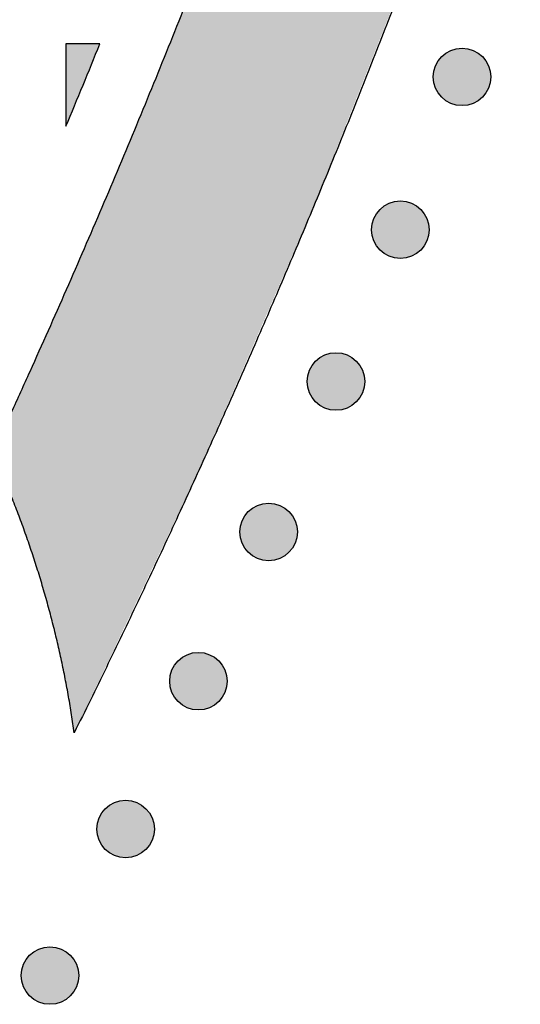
# Model space of a CAD drawing. Header units: millimetres. Extents: x -3873 to -97, y 912 to 4165.
# Tile 227 of 656: x -2850 to -2819, y 1201 to 1262. Entities that reach past the tile are written whole.
import ezdxf

# ---------------------------------------------------------------- set-up
doc = ezdxf.new("R2010")
doc.units = ezdxf.units.MM
doc.layers.add('pattern', color=7, linetype='Continuous', true_color=0x000000)

msp = doc.modelspace()

# ---------------------------------------------------------------- hatches: boundary and pattern name
at = {"layer": 'pattern'}
for points in [[(-2819.154, 1284.526), (-2825.195, 1267.622), (-2831.801, 1250.92), (-2838.96, 1234.448), (-2846.661, 1218.233), (-2846.828, 1219.345), (-2847.014, 1220.454), (-2847.221, 1221.562), (-2847.448, 1222.666), (-2847.694, 1223.767), (-2847.961, 1224.863), (-2848.247, 1225.955), (-2848.553, 1227.042), (-2848.879, 1228.123), (-2849.224, 1229.198), (-2849.588, 1230.267), (-2849.971, 1231.328), (-2850.373, 1232.381), (-2850.793, 1233.426), (-2851.232, 1234.462), (-2851.688, 1235.49), (-2847.14, 1245.555), (-2842.803, 1255.715), (-2838.681, 1265.965), (-2834.776, 1276.296), (-2833.713, 1276.604), (-2832.657, 1276.942), (-2831.609, 1277.309), (-2830.568, 1277.704), (-2829.538, 1278.128), (-2828.518, 1278.58), (-2827.51, 1279.06), (-2826.515, 1279.566), (-2825.535, 1280.1), (-2824.57, 1280.66), (-2823.621, 1281.245), (-2822.689, 1281.855), (-2821.776, 1282.489), (-2820.882, 1283.146), (-2820.007, 1283.826)], [(-2845.085, 1260.691), (-2847.177, 1260.691), (-2847.177, 1255.618)], [(-2824.002, 1257.409), (-2823.974, 1257.382), (-2823.945, 1257.354), (-2823.915, 1257.328), (-2823.884, 1257.301), (-2823.853, 1257.276), (-2823.82, 1257.25), (-2823.787, 1257.226), (-2823.753, 1257.202), (-2823.718, 1257.178), (-2823.682, 1257.156), (-2823.646, 1257.134), (-2823.608, 1257.112), (-2823.57, 1257.092), (-2823.532, 1257.072), (-2823.492, 1257.053), (-2823.452, 1257.035), (-2823.411, 1257.018), (-2823.37, 1257.002), (-2823.328, 1256.987), (-2823.286, 1256.973), (-2823.243, 1256.96), (-2823.199, 1256.948), (-2823.155, 1256.937), (-2823.111, 1256.927), (-2823.066, 1256.918), (-2823.021, 1256.911), (-2822.976, 1256.904), (-2822.931, 1256.899), (-2822.885, 1256.895), (-2822.839, 1256.892), (-2822.793, 1256.89), (-2822.747, 1256.89), (-2822.701, 1256.89), (-2822.656, 1256.892), (-2822.61, 1256.895), (-2822.564, 1256.899), (-2822.519, 1256.904), (-2822.473, 1256.911), (-2822.428, 1256.918), (-2822.384, 1256.927), (-2822.34, 1256.937), (-2822.296, 1256.948), (-2822.252, 1256.96), (-2822.209, 1256.973), (-2822.167, 1256.987), (-2822.125, 1257.002), (-2822.083, 1257.019), (-2822.043, 1257.036), (-2822.003, 1257.053), (-2821.963, 1257.072), (-2821.924, 1257.092), (-2821.886, 1257.112), (-2821.849, 1257.134), (-2821.813, 1257.156), (-2821.777, 1257.179), (-2821.742, 1257.202), (-2821.708, 1257.226), (-2821.675, 1257.251), (-2821.642, 1257.276), (-2821.611, 1257.302), (-2821.58, 1257.328), (-2821.55, 1257.355), (-2821.521, 1257.382), (-2821.493, 1257.409), (-2821.465, 1257.437), (-2821.438, 1257.467), (-2821.411, 1257.496), (-2821.385, 1257.527), (-2821.359, 1257.559), (-2821.334, 1257.591), (-2821.31, 1257.624), (-2821.285, 1257.659), (-2821.262, 1257.694), (-2821.239, 1257.729), (-2821.217, 1257.766), (-2821.196, 1257.803), (-2821.176, 1257.841), (-2821.156, 1257.88), (-2821.137, 1257.919), (-2821.119, 1257.959), (-2821.102, 1258), (-2821.086, 1258.041), (-2821.071, 1258.083), (-2821.057, 1258.126), (-2821.044, 1258.169), (-2821.032, 1258.212), (-2821.021, 1258.256), (-2821.011, 1258.3), (-2821.002, 1258.345), (-2820.994, 1258.39), (-2820.988, 1258.435), (-2820.983, 1258.481), (-2820.979, 1258.526), (-2820.976, 1258.572), (-2820.974, 1258.618), (-2820.973, 1258.664), (-2820.974, 1258.71), (-2820.976, 1258.756), (-2820.979, 1258.802), (-2820.983, 1258.847), (-2820.988, 1258.893), (-2820.995, 1258.938), (-2821.002, 1258.983), (-2821.011, 1259.028), (-2821.021, 1259.072), (-2821.032, 1259.116), (-2821.044, 1259.159), (-2821.057, 1259.202), (-2821.071, 1259.245), (-2821.086, 1259.287), (-2821.102, 1259.328), (-2821.119, 1259.369), (-2821.137, 1259.409), (-2821.156, 1259.448), (-2821.176, 1259.487), (-2821.196, 1259.525), (-2821.217, 1259.562), (-2821.239, 1259.599), (-2821.262, 1259.634), (-2821.286, 1259.669), (-2821.31, 1259.703), (-2821.334, 1259.737), (-2821.36, 1259.769), (-2821.385, 1259.801), (-2821.412, 1259.832), (-2821.438, 1259.861), (-2821.465, 1259.89), (-2821.493, 1259.919), (-2821.521, 1259.946), (-2821.55, 1259.973), (-2821.58, 1260), (-2821.611, 1260.026), (-2821.642, 1260.052), (-2821.675, 1260.077), (-2821.708, 1260.102), (-2821.742, 1260.126), (-2821.777, 1260.149), (-2821.813, 1260.172), (-2821.849, 1260.194), (-2821.887, 1260.215), (-2821.925, 1260.236), (-2821.963, 1260.256), (-2822.003, 1260.274), (-2822.043, 1260.292), (-2822.084, 1260.309), (-2822.125, 1260.325), (-2822.167, 1260.34), (-2822.209, 1260.355), (-2822.252, 1260.368), (-2822.296, 1260.38), (-2822.34, 1260.391), (-2822.384, 1260.401), (-2822.429, 1260.409), (-2822.474, 1260.417), (-2822.519, 1260.423), (-2822.564, 1260.429), (-2822.61, 1260.433), (-2822.656, 1260.436), (-2822.702, 1260.438), (-2822.748, 1260.438), (-2822.794, 1260.438), (-2822.839, 1260.436), (-2822.885, 1260.433), (-2822.931, 1260.429), (-2822.976, 1260.423), (-2823.022, 1260.417), (-2823.067, 1260.409), (-2823.111, 1260.4), (-2823.156, 1260.391), (-2823.199, 1260.38), (-2823.243, 1260.368), (-2823.286, 1260.355), (-2823.328, 1260.34), (-2823.37, 1260.325), (-2823.412, 1260.309), (-2823.452, 1260.292), (-2823.492, 1260.274), (-2823.532, 1260.255), (-2823.571, 1260.236), (-2823.609, 1260.215), (-2823.646, 1260.194), (-2823.682, 1260.172), (-2823.718, 1260.149), (-2823.753, 1260.126), (-2823.787, 1260.102), (-2823.82, 1260.077), (-2823.853, 1260.052), (-2823.884, 1260.026), (-2823.915, 1260), (-2823.945, 1259.973), (-2823.974, 1259.946), (-2824.002, 1259.918), (-2824.03, 1259.89), (-2824.057, 1259.861), (-2824.084, 1259.831), (-2824.11, 1259.801), (-2824.136, 1259.769), (-2824.161, 1259.737), (-2824.186, 1259.703), (-2824.21, 1259.669), (-2824.233, 1259.634), (-2824.256, 1259.598), (-2824.278, 1259.562), (-2824.299, 1259.525), (-2824.32, 1259.487), (-2824.339, 1259.448), (-2824.358, 1259.409), (-2824.376, 1259.368), (-2824.393, 1259.328), (-2824.409, 1259.286), (-2824.424, 1259.244), (-2824.438, 1259.202), (-2824.451, 1259.159), (-2824.463, 1259.115), (-2824.474, 1259.072), (-2824.484, 1259.027), (-2824.493, 1258.983), (-2824.501, 1258.938), (-2824.507, 1258.892), (-2824.512, 1258.847), (-2824.517, 1258.801), (-2824.519, 1258.756), (-2824.521, 1258.71), (-2824.522, 1258.664), (-2824.521, 1258.618), (-2824.519, 1258.572), (-2824.517, 1258.526), (-2824.512, 1258.48), (-2824.507, 1258.435), (-2824.501, 1258.39), (-2824.493, 1258.345), (-2824.484, 1258.3), (-2824.474, 1258.256), (-2824.463, 1258.212), (-2824.451, 1258.168), (-2824.438, 1258.125), (-2824.424, 1258.083), (-2824.409, 1258.041), (-2824.393, 1258), (-2824.376, 1257.959), (-2824.358, 1257.919), (-2824.339, 1257.879), (-2824.319, 1257.841), (-2824.299, 1257.803), (-2824.278, 1257.765), (-2824.256, 1257.729), (-2824.233, 1257.693), (-2824.209, 1257.658), (-2824.185, 1257.624), (-2824.161, 1257.591), (-2824.136, 1257.559), (-2824.11, 1257.527), (-2824.083, 1257.496), (-2824.057, 1257.466), (-2824.03, 1257.437)], [(-2827.804, 1247.984), (-2827.776, 1247.956), (-2827.747, 1247.929), (-2827.717, 1247.902), (-2827.686, 1247.876), (-2827.655, 1247.85), (-2827.622, 1247.825), (-2827.589, 1247.8), (-2827.555, 1247.776), (-2827.52, 1247.753), (-2827.484, 1247.73), (-2827.448, 1247.708), (-2827.41, 1247.687), (-2827.372, 1247.666), (-2827.334, 1247.647), (-2827.294, 1247.628), (-2827.254, 1247.61), (-2827.213, 1247.593), (-2827.172, 1247.577), (-2827.13, 1247.562), (-2827.088, 1247.547), (-2827.045, 1247.534), (-2827.001, 1247.522), (-2826.957, 1247.511), (-2826.913, 1247.502), (-2826.868, 1247.493), (-2826.823, 1247.485), (-2826.778, 1247.479), (-2826.733, 1247.473), (-2826.687, 1247.469), (-2826.641, 1247.466), (-2826.595, 1247.465), (-2826.549, 1247.464), (-2826.504, 1247.465), (-2826.458, 1247.466), (-2826.412, 1247.469), (-2826.366, 1247.473), (-2826.321, 1247.479), (-2826.275, 1247.485), (-2826.231, 1247.493), (-2826.186, 1247.502), (-2826.142, 1247.511), (-2826.098, 1247.522), (-2826.054, 1247.534), (-2826.011, 1247.548), (-2825.969, 1247.562), (-2825.927, 1247.577), (-2825.885, 1247.593), (-2825.845, 1247.61), (-2825.805, 1247.628), (-2825.765, 1247.647), (-2825.726, 1247.666), (-2825.688, 1247.687), (-2825.651, 1247.708), (-2825.615, 1247.73), (-2825.579, 1247.753), (-2825.544, 1247.776), (-2825.51, 1247.8), (-2825.477, 1247.825), (-2825.444, 1247.85), (-2825.413, 1247.876), (-2825.382, 1247.902), (-2825.352, 1247.929), (-2825.323, 1247.956), (-2825.295, 1247.984), (-2825.267, 1248.012), (-2825.24, 1248.041), (-2825.213, 1248.071), (-2825.187, 1248.102), (-2825.161, 1248.133), (-2825.136, 1248.166), (-2825.112, 1248.199), (-2825.088, 1248.233), (-2825.064, 1248.268), (-2825.041, 1248.304), (-2825.019, 1248.34), (-2824.998, 1248.377), (-2824.978, 1248.415), (-2824.958, 1248.454), (-2824.939, 1248.494), (-2824.921, 1248.534), (-2824.904, 1248.574), (-2824.888, 1248.616), (-2824.873, 1248.658), (-2824.859, 1248.7), (-2824.846, 1248.743), (-2824.834, 1248.787), (-2824.823, 1248.831), (-2824.813, 1248.875), (-2824.804, 1248.919), (-2824.797, 1248.964), (-2824.79, 1249.01), (-2824.785, 1249.055), (-2824.781, 1249.101), (-2824.778, 1249.147), (-2824.776, 1249.192), (-2824.775, 1249.238), (-2824.776, 1249.284), (-2824.778, 1249.33), (-2824.781, 1249.376), (-2824.785, 1249.422), (-2824.79, 1249.467), (-2824.797, 1249.512), (-2824.804, 1249.557), (-2824.813, 1249.602), (-2824.823, 1249.646), (-2824.834, 1249.69), (-2824.846, 1249.734), (-2824.859, 1249.777), (-2824.873, 1249.819), (-2824.888, 1249.861), (-2824.904, 1249.902), (-2824.921, 1249.943), (-2824.939, 1249.983), (-2824.958, 1250.023), (-2824.978, 1250.061), (-2824.998, 1250.099), (-2825.02, 1250.137), (-2825.042, 1250.173), (-2825.064, 1250.209), (-2825.088, 1250.244), (-2825.112, 1250.278), (-2825.136, 1250.311), (-2825.162, 1250.344), (-2825.187, 1250.375), (-2825.214, 1250.406), (-2825.24, 1250.436), (-2825.268, 1250.465), (-2825.295, 1250.493), (-2825.323, 1250.521), (-2825.352, 1250.548), (-2825.382, 1250.574), (-2825.413, 1250.601), (-2825.444, 1250.626), (-2825.477, 1250.652), (-2825.51, 1250.676), (-2825.544, 1250.7), (-2825.579, 1250.724), (-2825.615, 1250.746), (-2825.651, 1250.768), (-2825.689, 1250.79), (-2825.727, 1250.81), (-2825.765, 1250.83), (-2825.805, 1250.849), (-2825.845, 1250.867), (-2825.886, 1250.884), (-2825.927, 1250.9), (-2825.969, 1250.915), (-2826.012, 1250.929), (-2826.054, 1250.942), (-2826.098, 1250.954), (-2826.142, 1250.965), (-2826.186, 1250.975), (-2826.231, 1250.984), (-2826.276, 1250.991), (-2826.321, 1250.998), (-2826.366, 1251.003), (-2826.412, 1251.007), (-2826.458, 1251.01), (-2826.504, 1251.012), (-2826.55, 1251.013), (-2826.596, 1251.012), (-2826.642, 1251.01), (-2826.687, 1251.007), (-2826.733, 1251.003), (-2826.778, 1250.998), (-2826.824, 1250.991), (-2826.869, 1250.984), (-2826.913, 1250.975), (-2826.958, 1250.965), (-2827.002, 1250.954), (-2827.045, 1250.942), (-2827.088, 1250.929), (-2827.13, 1250.915), (-2827.172, 1250.9), (-2827.214, 1250.884), (-2827.254, 1250.867), (-2827.295, 1250.849), (-2827.334, 1250.83), (-2827.373, 1250.81), (-2827.411, 1250.79), (-2827.448, 1250.768), (-2827.484, 1250.746), (-2827.52, 1250.724), (-2827.555, 1250.7), (-2827.589, 1250.676), (-2827.622, 1250.651), (-2827.655, 1250.626), (-2827.687, 1250.6), (-2827.717, 1250.574), (-2827.747, 1250.547), (-2827.776, 1250.52), (-2827.804, 1250.493), (-2827.832, 1250.465), (-2827.859, 1250.436), (-2827.886, 1250.406), (-2827.912, 1250.375), (-2827.938, 1250.343), (-2827.963, 1250.311), (-2827.988, 1250.278), (-2828.012, 1250.244), (-2828.035, 1250.209), (-2828.058, 1250.173), (-2828.08, 1250.136), (-2828.101, 1250.099), (-2828.122, 1250.061), (-2828.141, 1250.022), (-2828.16, 1249.983), (-2828.178, 1249.943), (-2828.195, 1249.902), (-2828.211, 1249.861), (-2828.226, 1249.819), (-2828.24, 1249.776), (-2828.253, 1249.733), (-2828.265, 1249.69), (-2828.276, 1249.646), (-2828.286, 1249.602), (-2828.295, 1249.557), (-2828.303, 1249.512), (-2828.309, 1249.467), (-2828.314, 1249.421), (-2828.319, 1249.376), (-2828.322, 1249.33), (-2828.323, 1249.284), (-2828.324, 1249.238), (-2828.323, 1249.192), (-2828.322, 1249.146), (-2828.319, 1249.101), (-2828.314, 1249.055), (-2828.309, 1249.009), (-2828.303, 1248.964), (-2828.295, 1248.919), (-2828.286, 1248.875), (-2828.276, 1248.83), (-2828.265, 1248.786), (-2828.253, 1248.743), (-2828.24, 1248.7), (-2828.226, 1248.657), (-2828.211, 1248.615), (-2828.195, 1248.574), (-2828.178, 1248.533), (-2828.16, 1248.493), (-2828.141, 1248.454), (-2828.121, 1248.415), (-2828.101, 1248.377), (-2828.08, 1248.34), (-2828.058, 1248.303), (-2828.035, 1248.268), (-2828.011, 1248.233), (-2827.987, 1248.199), (-2827.963, 1248.165), (-2827.938, 1248.133), (-2827.912, 1248.101), (-2827.886, 1248.071), (-2827.859, 1248.041), (-2827.832, 1248.012)], [(-2831.782, 1238.631), (-2831.754, 1238.603), (-2831.725, 1238.576), (-2831.695, 1238.549), (-2831.664, 1238.523), (-2831.632, 1238.497), (-2831.6, 1238.472), (-2831.567, 1238.447), (-2831.532, 1238.423), (-2831.498, 1238.4), (-2831.462, 1238.377), (-2831.425, 1238.355), (-2831.388, 1238.334), (-2831.35, 1238.313), (-2831.311, 1238.294), (-2831.272, 1238.275), (-2831.232, 1238.257), (-2831.191, 1238.24), (-2831.15, 1238.224), (-2831.108, 1238.209), (-2831.065, 1238.195), (-2831.022, 1238.182), (-2830.979, 1238.17), (-2830.935, 1238.159), (-2830.891, 1238.149), (-2830.846, 1238.14), (-2830.801, 1238.132), (-2830.756, 1238.126), (-2830.71, 1238.121), (-2830.665, 1238.116), (-2830.619, 1238.113), (-2830.573, 1238.112), (-2830.527, 1238.111), (-2830.481, 1238.112), (-2830.435, 1238.113), (-2830.389, 1238.116), (-2830.344, 1238.121), (-2830.298, 1238.126), (-2830.253, 1238.132), (-2830.208, 1238.14), (-2830.164, 1238.149), (-2830.119, 1238.159), (-2830.075, 1238.17), (-2830.032, 1238.182), (-2829.989, 1238.195), (-2829.946, 1238.209), (-2829.904, 1238.224), (-2829.863, 1238.24), (-2829.822, 1238.257), (-2829.782, 1238.275), (-2829.743, 1238.294), (-2829.704, 1238.314), (-2829.666, 1238.334), (-2829.629, 1238.355), (-2829.592, 1238.377), (-2829.557, 1238.4), (-2829.522, 1238.423), (-2829.488, 1238.448), (-2829.454, 1238.472), (-2829.422, 1238.497), (-2829.39, 1238.523), (-2829.36, 1238.549), (-2829.33, 1238.576), (-2829.301, 1238.603), (-2829.272, 1238.631), (-2829.245, 1238.659), (-2829.218, 1238.688), (-2829.191, 1238.718), (-2829.165, 1238.749), (-2829.139, 1238.78), (-2829.114, 1238.813), (-2829.089, 1238.846), (-2829.065, 1238.88), (-2829.042, 1238.915), (-2829.019, 1238.951), (-2828.997, 1238.987), (-2828.976, 1239.025), (-2828.955, 1239.063), (-2828.936, 1239.101), (-2828.917, 1239.141), (-2828.899, 1239.181), (-2828.882, 1239.222), (-2828.866, 1239.263), (-2828.851, 1239.305), (-2828.836, 1239.347), (-2828.823, 1239.39), (-2828.811, 1239.434), (-2828.8, 1239.478), (-2828.791, 1239.522), (-2828.782, 1239.567), (-2828.774, 1239.612), (-2828.768, 1239.657), (-2828.762, 1239.702), (-2828.758, 1239.748), (-2828.755, 1239.794), (-2828.754, 1239.84), (-2828.753, 1239.886), (-2828.754, 1239.931), (-2828.755, 1239.977), (-2828.758, 1240.023), (-2828.762, 1240.069), (-2828.768, 1240.114), (-2828.774, 1240.159), (-2828.782, 1240.204), (-2828.791, 1240.249), (-2828.8, 1240.293), (-2828.811, 1240.337), (-2828.823, 1240.381), (-2828.837, 1240.424), (-2828.851, 1240.466), (-2828.866, 1240.508), (-2828.882, 1240.549), (-2828.899, 1240.59), (-2828.917, 1240.63), (-2828.936, 1240.67), (-2828.955, 1240.708), (-2828.976, 1240.746), (-2828.997, 1240.784), (-2829.019, 1240.82), (-2829.042, 1240.856), (-2829.065, 1240.891), (-2829.089, 1240.925), (-2829.114, 1240.958), (-2829.139, 1240.991), (-2829.165, 1241.022), (-2829.191, 1241.053), (-2829.218, 1241.083), (-2829.245, 1241.112), (-2829.273, 1241.14), (-2829.301, 1241.168), (-2829.33, 1241.195), (-2829.36, 1241.222), (-2829.391, 1241.248), (-2829.422, 1241.274), (-2829.455, 1241.299), (-2829.488, 1241.323), (-2829.522, 1241.347), (-2829.557, 1241.371), (-2829.593, 1241.394), (-2829.629, 1241.416), (-2829.666, 1241.437), (-2829.704, 1241.457), (-2829.743, 1241.477), (-2829.783, 1241.496), (-2829.823, 1241.514), (-2829.863, 1241.531), (-2829.905, 1241.547), (-2829.947, 1241.562), (-2829.989, 1241.576), (-2830.032, 1241.589), (-2830.076, 1241.601), (-2830.119, 1241.612), (-2830.164, 1241.622), (-2830.208, 1241.631), (-2830.253, 1241.638), (-2830.299, 1241.645), (-2830.344, 1241.65), (-2830.39, 1241.654), (-2830.436, 1241.657), (-2830.481, 1241.659), (-2830.527, 1241.66), (-2830.573, 1241.659), (-2830.619, 1241.657), (-2830.665, 1241.654), (-2830.711, 1241.65), (-2830.756, 1241.645), (-2830.801, 1241.638), (-2830.846, 1241.631), (-2830.891, 1241.622), (-2830.935, 1241.612), (-2830.979, 1241.601), (-2831.023, 1241.589), (-2831.066, 1241.576), (-2831.108, 1241.562), (-2831.15, 1241.547), (-2831.191, 1241.531), (-2831.232, 1241.514), (-2831.272, 1241.496), (-2831.312, 1241.477), (-2831.35, 1241.457), (-2831.388, 1241.437), (-2831.426, 1241.415), (-2831.462, 1241.393), (-2831.498, 1241.371), (-2831.533, 1241.347), (-2831.567, 1241.323), (-2831.6, 1241.299), (-2831.633, 1241.273), (-2831.664, 1241.248), (-2831.695, 1241.221), (-2831.725, 1241.195), (-2831.754, 1241.167), (-2831.782, 1241.14), (-2831.809, 1241.112), (-2831.837, 1241.083), (-2831.863, 1241.053), (-2831.89, 1241.022), (-2831.915, 1240.99), (-2831.941, 1240.958), (-2831.965, 1240.925), (-2831.989, 1240.891), (-2832.013, 1240.856), (-2832.035, 1240.82), (-2832.057, 1240.783), (-2832.079, 1240.746), (-2832.099, 1240.708), (-2832.119, 1240.669), (-2832.138, 1240.63), (-2832.156, 1240.59), (-2832.173, 1240.549), (-2832.189, 1240.508), (-2832.204, 1240.466), (-2832.218, 1240.423), (-2832.231, 1240.38), (-2832.243, 1240.337), (-2832.254, 1240.293), (-2832.264, 1240.249), (-2832.273, 1240.204), (-2832.28, 1240.159), (-2832.287, 1240.114), (-2832.292, 1240.068), (-2832.296, 1240.023), (-2832.299, 1239.977), (-2832.301, 1239.931), (-2832.302, 1239.885), (-2832.301, 1239.839), (-2832.299, 1239.793), (-2832.296, 1239.748), (-2832.292, 1239.702), (-2832.287, 1239.657), (-2832.28, 1239.611), (-2832.273, 1239.566), (-2832.264, 1239.522), (-2832.254, 1239.477), (-2832.243, 1239.433), (-2832.231, 1239.39), (-2832.218, 1239.347), (-2832.204, 1239.305), (-2832.189, 1239.263), (-2832.173, 1239.221), (-2832.156, 1239.181), (-2832.138, 1239.14), (-2832.119, 1239.101), (-2832.099, 1239.062), (-2832.079, 1239.024), (-2832.057, 1238.987), (-2832.035, 1238.951), (-2832.013, 1238.915), (-2831.989, 1238.88), (-2831.965, 1238.846), (-2831.94, 1238.812), (-2831.915, 1238.78), (-2831.889, 1238.748), (-2831.863, 1238.718), (-2831.836, 1238.688), (-2831.809, 1238.659)], [(-2835.934, 1229.354), (-2835.905, 1229.326), (-2835.876, 1229.299), (-2835.847, 1229.272), (-2835.816, 1229.246), (-2835.784, 1229.22), (-2835.752, 1229.195), (-2835.718, 1229.171), (-2835.684, 1229.146), (-2835.649, 1229.123), (-2835.614, 1229.1), (-2835.577, 1229.078), (-2835.54, 1229.057), (-2835.502, 1229.037), (-2835.463, 1229.017), (-2835.424, 1228.998), (-2835.384, 1228.98), (-2835.343, 1228.963), (-2835.302, 1228.947), (-2835.26, 1228.932), (-2835.217, 1228.918), (-2835.174, 1228.905), (-2835.131, 1228.893), (-2835.087, 1228.882), (-2835.043, 1228.872), (-2834.998, 1228.863), (-2834.953, 1228.855), (-2834.908, 1228.849), (-2834.862, 1228.844), (-2834.817, 1228.84), (-2834.771, 1228.837), (-2834.725, 1228.835), (-2834.679, 1228.834), (-2834.633, 1228.835), (-2834.587, 1228.837), (-2834.541, 1228.84), (-2834.496, 1228.844), (-2834.45, 1228.849), (-2834.405, 1228.856), (-2834.36, 1228.863), (-2834.315, 1228.872), (-2834.271, 1228.882), (-2834.227, 1228.893), (-2834.184, 1228.905), (-2834.141, 1228.918), (-2834.098, 1228.932), (-2834.056, 1228.947), (-2834.015, 1228.963), (-2833.974, 1228.98), (-2833.934, 1228.998), (-2833.895, 1229.017), (-2833.856, 1229.037), (-2833.818, 1229.057), (-2833.781, 1229.078), (-2833.744, 1229.1), (-2833.708, 1229.123), (-2833.674, 1229.147), (-2833.639, 1229.171), (-2833.606, 1229.195), (-2833.574, 1229.221), (-2833.542, 1229.246), (-2833.511, 1229.273), (-2833.482, 1229.299), (-2833.452, 1229.326), (-2833.424, 1229.354), (-2833.397, 1229.382), (-2833.37, 1229.411), (-2833.343, 1229.441), (-2833.317, 1229.472), (-2833.291, 1229.503), (-2833.266, 1229.536), (-2833.241, 1229.569), (-2833.217, 1229.603), (-2833.194, 1229.638), (-2833.171, 1229.674), (-2833.149, 1229.71), (-2833.128, 1229.748), (-2833.107, 1229.786), (-2833.087, 1229.824), (-2833.069, 1229.864), (-2833.051, 1229.904), (-2833.034, 1229.945), (-2833.018, 1229.986), (-2833.002, 1230.028), (-2832.988, 1230.07), (-2832.975, 1230.113), (-2832.963, 1230.157), (-2832.952, 1230.201), (-2832.942, 1230.245), (-2832.934, 1230.29), (-2832.926, 1230.335), (-2832.92, 1230.38), (-2832.914, 1230.425), (-2832.91, 1230.471), (-2832.907, 1230.517), (-2832.905, 1230.563), (-2832.905, 1230.609), (-2832.905, 1230.655), (-2832.907, 1230.7), (-2832.91, 1230.746), (-2832.914, 1230.792), (-2832.92, 1230.837), (-2832.926, 1230.883), (-2832.934, 1230.928), (-2832.942, 1230.972), (-2832.952, 1231.017), (-2832.963, 1231.06), (-2832.975, 1231.104), (-2832.988, 1231.147), (-2833.003, 1231.189), (-2833.018, 1231.231), (-2833.034, 1231.273), (-2833.051, 1231.313), (-2833.069, 1231.353), (-2833.088, 1231.393), (-2833.107, 1231.432), (-2833.128, 1231.47), (-2833.149, 1231.507), (-2833.171, 1231.543), (-2833.194, 1231.579), (-2833.217, 1231.614), (-2833.241, 1231.648), (-2833.266, 1231.681), (-2833.291, 1231.714), (-2833.317, 1231.745), (-2833.343, 1231.776), (-2833.37, 1231.806), (-2833.397, 1231.835), (-2833.425, 1231.863), (-2833.453, 1231.891), (-2833.482, 1231.918), (-2833.512, 1231.945), (-2833.542, 1231.971), (-2833.574, 1231.997), (-2833.606, 1232.022), (-2833.64, 1232.047), (-2833.674, 1232.071), (-2833.709, 1232.094), (-2833.744, 1232.117), (-2833.781, 1232.139), (-2833.818, 1232.16), (-2833.856, 1232.181), (-2833.895, 1232.2), (-2833.934, 1232.219), (-2833.974, 1232.237), (-2834.015, 1232.254), (-2834.057, 1232.27), (-2834.099, 1232.285), (-2834.141, 1232.299), (-2834.184, 1232.312), (-2834.227, 1232.324), (-2834.271, 1232.335), (-2834.316, 1232.345), (-2834.36, 1232.354), (-2834.405, 1232.362), (-2834.451, 1232.368), (-2834.496, 1232.373), (-2834.542, 1232.378), (-2834.587, 1232.38), (-2834.633, 1232.382), (-2834.679, 1232.383), (-2834.725, 1232.382), (-2834.771, 1232.38), (-2834.817, 1232.377), (-2834.862, 1232.373), (-2834.908, 1232.368), (-2834.953, 1232.362), (-2834.998, 1232.354), (-2835.043, 1232.345), (-2835.087, 1232.335), (-2835.131, 1232.324), (-2835.174, 1232.312), (-2835.217, 1232.299), (-2835.26, 1232.285), (-2835.302, 1232.27), (-2835.343, 1232.254), (-2835.384, 1232.237), (-2835.424, 1232.219), (-2835.463, 1232.2), (-2835.502, 1232.18), (-2835.54, 1232.16), (-2835.577, 1232.139), (-2835.614, 1232.117), (-2835.65, 1232.094), (-2835.685, 1232.07), (-2835.719, 1232.046), (-2835.752, 1232.022), (-2835.784, 1231.996), (-2835.816, 1231.971), (-2835.847, 1231.944), (-2835.877, 1231.918), (-2835.906, 1231.891), (-2835.934, 1231.863), (-2835.961, 1231.835), (-2835.988, 1231.806), (-2836.015, 1231.776), (-2836.041, 1231.745), (-2836.067, 1231.714), (-2836.092, 1231.681), (-2836.117, 1231.648), (-2836.141, 1231.614), (-2836.165, 1231.579), (-2836.187, 1231.543), (-2836.209, 1231.507), (-2836.231, 1231.469), (-2836.251, 1231.431), (-2836.271, 1231.393), (-2836.29, 1231.353), (-2836.307, 1231.313), (-2836.325, 1231.272), (-2836.341, 1231.231), (-2836.356, 1231.189), (-2836.37, 1231.147), (-2836.383, 1231.104), (-2836.395, 1231.06), (-2836.406, 1231.016), (-2836.416, 1230.972), (-2836.425, 1230.927), (-2836.432, 1230.882), (-2836.439, 1230.837), (-2836.444, 1230.792), (-2836.448, 1230.746), (-2836.451, 1230.7), (-2836.453, 1230.654), (-2836.453, 1230.608), (-2836.453, 1230.562), (-2836.451, 1230.517), (-2836.448, 1230.471), (-2836.444, 1230.425), (-2836.439, 1230.38), (-2836.432, 1230.334), (-2836.424, 1230.289), (-2836.416, 1230.245), (-2836.406, 1230.201), (-2836.395, 1230.157), (-2836.383, 1230.113), (-2836.37, 1230.07), (-2836.356, 1230.028), (-2836.341, 1229.986), (-2836.324, 1229.944), (-2836.307, 1229.904), (-2836.289, 1229.864), (-2836.271, 1229.824), (-2836.251, 1229.785), (-2836.23, 1229.747), (-2836.209, 1229.71), (-2836.187, 1229.674), (-2836.164, 1229.638), (-2836.141, 1229.603), (-2836.117, 1229.569), (-2836.092, 1229.536), (-2836.067, 1229.503), (-2836.041, 1229.472), (-2836.015, 1229.441), (-2835.988, 1229.411), (-2835.961, 1229.382)], [(-2840.258, 1220.156), (-2840.23, 1220.129), (-2840.201, 1220.102), (-2840.171, 1220.075), (-2840.14, 1220.049), (-2840.109, 1220.023), (-2840.076, 1219.998), (-2840.043, 1219.973), (-2840.009, 1219.949), (-2839.974, 1219.925), (-2839.938, 1219.903), (-2839.902, 1219.881), (-2839.865, 1219.859), (-2839.827, 1219.839), (-2839.788, 1219.819), (-2839.748, 1219.8), (-2839.708, 1219.783), (-2839.668, 1219.766), (-2839.626, 1219.749), (-2839.584, 1219.734), (-2839.542, 1219.72), (-2839.499, 1219.707), (-2839.455, 1219.695), (-2839.411, 1219.684), (-2839.367, 1219.674), (-2839.322, 1219.666), (-2839.277, 1219.658), (-2839.232, 1219.651), (-2839.187, 1219.646), (-2839.141, 1219.642), (-2839.095, 1219.639), (-2839.049, 1219.637), (-2839.004, 1219.637), (-2838.958, 1219.637), (-2838.912, 1219.639), (-2838.866, 1219.642), (-2838.82, 1219.646), (-2838.775, 1219.651), (-2838.73, 1219.658), (-2838.685, 1219.666), (-2838.64, 1219.674), (-2838.596, 1219.684), (-2838.552, 1219.695), (-2838.508, 1219.707), (-2838.465, 1219.72), (-2838.423, 1219.734), (-2838.381, 1219.75), (-2838.34, 1219.766), (-2838.299, 1219.783), (-2838.259, 1219.801), (-2838.219, 1219.819), (-2838.181, 1219.839), (-2838.143, 1219.86), (-2838.105, 1219.881), (-2838.069, 1219.903), (-2838.033, 1219.926), (-2837.998, 1219.949), (-2837.964, 1219.973), (-2837.931, 1219.998), (-2837.898, 1220.023), (-2837.867, 1220.049), (-2837.836, 1220.075), (-2837.806, 1220.102), (-2837.777, 1220.129), (-2837.749, 1220.156), (-2837.721, 1220.185), (-2837.694, 1220.214), (-2837.668, 1220.243), (-2837.641, 1220.274), (-2837.616, 1220.306), (-2837.59, 1220.338), (-2837.566, 1220.372), (-2837.542, 1220.406), (-2837.518, 1220.441), (-2837.495, 1220.476), (-2837.473, 1220.513), (-2837.452, 1220.55), (-2837.432, 1220.588), (-2837.412, 1220.627), (-2837.393, 1220.666), (-2837.375, 1220.706), (-2837.358, 1220.747), (-2837.342, 1220.788), (-2837.327, 1220.83), (-2837.313, 1220.873), (-2837.3, 1220.916), (-2837.288, 1220.959), (-2837.277, 1221.003), (-2837.267, 1221.048), (-2837.258, 1221.092), (-2837.251, 1221.137), (-2837.244, 1221.182), (-2837.239, 1221.228), (-2837.235, 1221.274), (-2837.232, 1221.319), (-2837.23, 1221.365), (-2837.229, 1221.411), (-2837.23, 1221.457), (-2837.232, 1221.503), (-2837.235, 1221.549), (-2837.239, 1221.594), (-2837.244, 1221.64), (-2837.251, 1221.685), (-2837.258, 1221.73), (-2837.267, 1221.775), (-2837.277, 1221.819), (-2837.288, 1221.863), (-2837.3, 1221.906), (-2837.313, 1221.949), (-2837.327, 1221.992), (-2837.342, 1222.034), (-2837.358, 1222.075), (-2837.375, 1222.116), (-2837.393, 1222.156), (-2837.412, 1222.195), (-2837.432, 1222.234), (-2837.452, 1222.272), (-2837.474, 1222.309), (-2837.496, 1222.346), (-2837.518, 1222.382), (-2837.542, 1222.416), (-2837.566, 1222.451), (-2837.59, 1222.484), (-2837.616, 1222.516), (-2837.641, 1222.548), (-2837.668, 1222.579), (-2837.694, 1222.609), (-2837.722, 1222.638), (-2837.749, 1222.666), (-2837.777, 1222.693), (-2837.806, 1222.72), (-2837.836, 1222.747), (-2837.867, 1222.773), (-2837.899, 1222.799), (-2837.931, 1222.824), (-2837.964, 1222.849), (-2837.998, 1222.873), (-2838.033, 1222.896), (-2838.069, 1222.919), (-2838.106, 1222.941), (-2838.143, 1222.962), (-2838.181, 1222.983), (-2838.22, 1223.003), (-2838.259, 1223.021), (-2838.299, 1223.039), (-2838.34, 1223.056), (-2838.381, 1223.072), (-2838.423, 1223.088), (-2838.466, 1223.102), (-2838.509, 1223.115), (-2838.552, 1223.127), (-2838.596, 1223.138), (-2838.64, 1223.148), (-2838.685, 1223.156), (-2838.73, 1223.164), (-2838.775, 1223.17), (-2838.821, 1223.176), (-2838.866, 1223.18), (-2838.912, 1223.183), (-2838.958, 1223.185), (-2839.004, 1223.185), (-2839.05, 1223.185), (-2839.096, 1223.183), (-2839.141, 1223.18), (-2839.187, 1223.176), (-2839.233, 1223.17), (-2839.278, 1223.164), (-2839.323, 1223.156), (-2839.367, 1223.148), (-2839.412, 1223.138), (-2839.456, 1223.127), (-2839.499, 1223.115), (-2839.542, 1223.102), (-2839.585, 1223.088), (-2839.626, 1223.072), (-2839.668, 1223.056), (-2839.709, 1223.039), (-2839.749, 1223.021), (-2839.788, 1223.002), (-2839.827, 1222.983), (-2839.865, 1222.962), (-2839.902, 1222.941), (-2839.939, 1222.919), (-2839.974, 1222.896), (-2840.009, 1222.873), (-2840.043, 1222.849), (-2840.077, 1222.824), (-2840.109, 1222.799), (-2840.141, 1222.773), (-2840.171, 1222.747), (-2840.201, 1222.72), (-2840.23, 1222.693), (-2840.258, 1222.665), (-2840.286, 1222.637), (-2840.313, 1222.608), (-2840.34, 1222.578), (-2840.366, 1222.548), (-2840.392, 1222.516), (-2840.417, 1222.484), (-2840.442, 1222.45), (-2840.466, 1222.416), (-2840.489, 1222.381), (-2840.512, 1222.346), (-2840.534, 1222.309), (-2840.555, 1222.272), (-2840.576, 1222.234), (-2840.595, 1222.195), (-2840.614, 1222.156), (-2840.632, 1222.116), (-2840.649, 1222.075), (-2840.665, 1222.033), (-2840.68, 1221.992), (-2840.694, 1221.949), (-2840.708, 1221.906), (-2840.72, 1221.863), (-2840.73, 1221.819), (-2840.74, 1221.774), (-2840.749, 1221.73), (-2840.757, 1221.685), (-2840.763, 1221.64), (-2840.769, 1221.594), (-2840.773, 1221.548), (-2840.776, 1221.503), (-2840.777, 1221.457), (-2840.778, 1221.411), (-2840.777, 1221.365), (-2840.776, 1221.319), (-2840.773, 1221.273), (-2840.768, 1221.228), (-2840.763, 1221.182), (-2840.757, 1221.137), (-2840.749, 1221.092), (-2840.74, 1221.047), (-2840.73, 1221.003), (-2840.719, 1220.959), (-2840.707, 1220.916), (-2840.694, 1220.873), (-2840.68, 1220.83), (-2840.665, 1220.788), (-2840.649, 1220.747), (-2840.632, 1220.706), (-2840.614, 1220.666), (-2840.595, 1220.627), (-2840.576, 1220.588), (-2840.555, 1220.55), (-2840.534, 1220.513), (-2840.512, 1220.476), (-2840.489, 1220.44), (-2840.466, 1220.405), (-2840.442, 1220.371), (-2840.417, 1220.338), (-2840.392, 1220.306), (-2840.366, 1220.274), (-2840.34, 1220.243), (-2840.313, 1220.213), (-2840.286, 1220.184)], [(-2844.754, 1211.041), (-2844.726, 1211.014), (-2844.697, 1210.986), (-2844.667, 1210.96), (-2844.636, 1210.933), (-2844.605, 1210.908), (-2844.572, 1210.882), (-2844.539, 1210.858), (-2844.505, 1210.834), (-2844.47, 1210.81), (-2844.434, 1210.788), (-2844.398, 1210.766), (-2844.36, 1210.744), (-2844.322, 1210.724), (-2844.284, 1210.704), (-2844.244, 1210.685), (-2844.204, 1210.667), (-2844.163, 1210.65), (-2844.122, 1210.634), (-2844.08, 1210.619), (-2844.038, 1210.605), (-2843.995, 1210.592), (-2843.951, 1210.58), (-2843.907, 1210.569), (-2843.863, 1210.559), (-2843.818, 1210.55), (-2843.773, 1210.543), (-2843.728, 1210.536), (-2843.683, 1210.531), (-2843.637, 1210.527), (-2843.591, 1210.524), (-2843.545, 1210.522), (-2843.499, 1210.522), (-2843.453, 1210.522), (-2843.408, 1210.524), (-2843.362, 1210.527), (-2843.316, 1210.531), (-2843.271, 1210.536), (-2843.225, 1210.543), (-2843.18, 1210.55), (-2843.136, 1210.559), (-2843.091, 1210.569), (-2843.048, 1210.58), (-2843.004, 1210.592), (-2842.961, 1210.605), (-2842.919, 1210.619), (-2842.877, 1210.634), (-2842.835, 1210.651), (-2842.795, 1210.668), (-2842.755, 1210.685), (-2842.715, 1210.704), (-2842.676, 1210.724), (-2842.638, 1210.745), (-2842.601, 1210.766), (-2842.565, 1210.788), (-2842.529, 1210.811), (-2842.494, 1210.834), (-2842.46, 1210.858), (-2842.427, 1210.883), (-2842.394, 1210.908), (-2842.363, 1210.934), (-2842.332, 1210.96), (-2842.302, 1210.987), (-2842.273, 1211.014), (-2842.245, 1211.041), (-2842.217, 1211.069), (-2842.19, 1211.099), (-2842.163, 1211.128), (-2842.137, 1211.159), (-2842.111, 1211.191), (-2842.086, 1211.223), (-2842.061, 1211.256), (-2842.037, 1211.291), (-2842.014, 1211.326), (-2841.991, 1211.361), (-2841.969, 1211.398), (-2841.948, 1211.435), (-2841.928, 1211.473), (-2841.908, 1211.512), (-2841.889, 1211.551), (-2841.871, 1211.591), (-2841.854, 1211.632), (-2841.838, 1211.673), (-2841.823, 1211.715), (-2841.809, 1211.758), (-2841.796, 1211.801), (-2841.784, 1211.844), (-2841.773, 1211.888), (-2841.763, 1211.932), (-2841.754, 1211.977), (-2841.746, 1212.022), (-2841.74, 1212.067), (-2841.735, 1212.113), (-2841.731, 1212.158), (-2841.728, 1212.204), (-2841.726, 1212.25), (-2841.725, 1212.296), (-2841.726, 1212.342), (-2841.728, 1212.388), (-2841.731, 1212.434), (-2841.735, 1212.479), (-2841.74, 1212.525), (-2841.746, 1212.57), (-2841.754, 1212.615), (-2841.763, 1212.66), (-2841.773, 1212.704), (-2841.784, 1212.748), (-2841.796, 1212.791), (-2841.809, 1212.834), (-2841.823, 1212.877), (-2841.838, 1212.919), (-2841.854, 1212.96), (-2841.871, 1213.001), (-2841.889, 1213.041), (-2841.908, 1213.08), (-2841.928, 1213.119), (-2841.948, 1213.157), (-2841.969, 1213.194), (-2841.991, 1213.231), (-2842.014, 1213.266), (-2842.038, 1213.301), (-2842.062, 1213.335), (-2842.086, 1213.369), (-2842.112, 1213.401), (-2842.137, 1213.433), (-2842.164, 1213.464), (-2842.19, 1213.493), (-2842.217, 1213.522), (-2842.245, 1213.551), (-2842.273, 1213.578), (-2842.302, 1213.605), (-2842.332, 1213.632), (-2842.363, 1213.658), (-2842.394, 1213.684), (-2842.427, 1213.709), (-2842.46, 1213.734), (-2842.494, 1213.758), (-2842.529, 1213.781), (-2842.565, 1213.804), (-2842.601, 1213.826), (-2842.639, 1213.847), (-2842.677, 1213.868), (-2842.715, 1213.888), (-2842.755, 1213.906), (-2842.795, 1213.924), (-2842.836, 1213.941), (-2842.877, 1213.957), (-2842.919, 1213.972), (-2842.961, 1213.987), (-2843.004, 1214), (-2843.048, 1214.012), (-2843.092, 1214.023), (-2843.136, 1214.033), (-2843.181, 1214.041), (-2843.226, 1214.049), (-2843.271, 1214.055), (-2843.316, 1214.061), (-2843.362, 1214.065), (-2843.408, 1214.068), (-2843.454, 1214.07), (-2843.5, 1214.07), (-2843.546, 1214.07), (-2843.591, 1214.068), (-2843.637, 1214.065), (-2843.683, 1214.061), (-2843.728, 1214.055), (-2843.774, 1214.049), (-2843.819, 1214.041), (-2843.863, 1214.032), (-2843.908, 1214.023), (-2843.951, 1214.012), (-2843.995, 1214), (-2844.038, 1213.987), (-2844.08, 1213.972), (-2844.122, 1213.957), (-2844.164, 1213.941), (-2844.204, 1213.924), (-2844.244, 1213.906), (-2844.284, 1213.887), (-2844.323, 1213.868), (-2844.361, 1213.847), (-2844.398, 1213.826), (-2844.434, 1213.804), (-2844.47, 1213.781), (-2844.505, 1213.758), (-2844.539, 1213.734), (-2844.572, 1213.709), (-2844.605, 1213.684), (-2844.636, 1213.658), (-2844.667, 1213.632), (-2844.697, 1213.605), (-2844.726, 1213.578), (-2844.754, 1213.55), (-2844.782, 1213.522), (-2844.809, 1213.493), (-2844.836, 1213.463), (-2844.862, 1213.433), (-2844.888, 1213.401), (-2844.913, 1213.369), (-2844.938, 1213.335), (-2844.962, 1213.301), (-2844.985, 1213.266), (-2845.008, 1213.23), (-2845.03, 1213.194), (-2845.051, 1213.157), (-2845.071, 1213.119), (-2845.091, 1213.08), (-2845.11, 1213.041), (-2845.128, 1213), (-2845.145, 1212.96), (-2845.161, 1212.918), (-2845.176, 1212.876), (-2845.19, 1212.834), (-2845.203, 1212.791), (-2845.215, 1212.747), (-2845.226, 1212.704), (-2845.236, 1212.659), (-2845.245, 1212.615), (-2845.253, 1212.57), (-2845.259, 1212.524), (-2845.264, 1212.479), (-2845.268, 1212.433), (-2845.271, 1212.388), (-2845.273, 1212.342), (-2845.274, 1212.296), (-2845.273, 1212.25), (-2845.271, 1212.204), (-2845.268, 1212.158), (-2845.264, 1212.112), (-2845.259, 1212.067), (-2845.253, 1212.022), (-2845.245, 1211.977), (-2845.236, 1211.932), (-2845.226, 1211.888), (-2845.215, 1211.844), (-2845.203, 1211.8), (-2845.19, 1211.757), (-2845.176, 1211.715), (-2845.161, 1211.673), (-2845.145, 1211.632), (-2845.128, 1211.591), (-2845.11, 1211.551), (-2845.091, 1211.511), (-2845.071, 1211.473), (-2845.051, 1211.435), (-2845.03, 1211.397), (-2845.008, 1211.361), (-2844.985, 1211.325), (-2844.961, 1211.29), (-2844.937, 1211.256), (-2844.913, 1211.223), (-2844.887, 1211.191), (-2844.862, 1211.159), (-2844.835, 1211.128), (-2844.809, 1211.098), (-2844.782, 1211.069)], [(-2849.42, 1202.012), (-2849.391, 1201.984), (-2849.362, 1201.957), (-2849.332, 1201.93), (-2849.302, 1201.904), (-2849.27, 1201.878), (-2849.238, 1201.853), (-2849.204, 1201.828), (-2849.17, 1201.804), (-2849.135, 1201.781), (-2849.1, 1201.758), (-2849.063, 1201.736), (-2849.026, 1201.715), (-2848.988, 1201.694), (-2848.949, 1201.675), (-2848.91, 1201.656), (-2848.87, 1201.638), (-2848.829, 1201.621), (-2848.787, 1201.605), (-2848.746, 1201.59), (-2848.703, 1201.576), (-2848.66, 1201.563), (-2848.617, 1201.551), (-2848.573, 1201.54), (-2848.528, 1201.53), (-2848.484, 1201.521), (-2848.439, 1201.513), (-2848.394, 1201.507), (-2848.348, 1201.502), (-2848.302, 1201.497), (-2848.257, 1201.494), (-2848.211, 1201.493), (-2848.165, 1201.492), (-2848.119, 1201.493), (-2848.073, 1201.494), (-2848.027, 1201.497), (-2847.982, 1201.502), (-2847.936, 1201.507), (-2847.891, 1201.513), (-2847.846, 1201.521), (-2847.801, 1201.53), (-2847.757, 1201.54), (-2847.713, 1201.551), (-2847.67, 1201.563), (-2847.627, 1201.576), (-2847.584, 1201.59), (-2847.542, 1201.605), (-2847.501, 1201.621), (-2847.46, 1201.638), (-2847.42, 1201.656), (-2847.381, 1201.675), (-2847.342, 1201.695), (-2847.304, 1201.715), (-2847.267, 1201.736), (-2847.23, 1201.758), (-2847.194, 1201.781), (-2847.159, 1201.805), (-2847.125, 1201.829), (-2847.092, 1201.853), (-2847.06, 1201.878), (-2847.028, 1201.904), (-2846.997, 1201.93), (-2846.967, 1201.957), (-2846.938, 1201.984), (-2846.91, 1202.012), (-2846.883, 1202.04), (-2846.856, 1202.069), (-2846.829, 1202.099), (-2846.803, 1202.13), (-2846.777, 1202.161), (-2846.752, 1202.194), (-2846.727, 1202.227), (-2846.703, 1202.261), (-2846.68, 1202.296), (-2846.657, 1202.332), (-2846.635, 1202.368), (-2846.614, 1202.406), (-2846.593, 1202.444), (-2846.573, 1202.482), (-2846.555, 1202.522), (-2846.537, 1202.562), (-2846.52, 1202.603), (-2846.503, 1202.644), (-2846.488, 1202.686), (-2846.474, 1202.728), (-2846.461, 1202.771), (-2846.449, 1202.815), (-2846.438, 1202.859), (-2846.428, 1202.903), (-2846.42, 1202.948), (-2846.412, 1202.993), (-2846.405, 1203.038), (-2846.4, 1203.083), (-2846.396, 1203.129), (-2846.393, 1203.175), (-2846.391, 1203.221), (-2846.391, 1203.267), (-2846.391, 1203.312), (-2846.393, 1203.358), (-2846.396, 1203.404), (-2846.4, 1203.45), (-2846.406, 1203.495), (-2846.412, 1203.541), (-2846.42, 1203.585), (-2846.428, 1203.63), (-2846.438, 1203.674), (-2846.449, 1203.718), (-2846.461, 1203.762), (-2846.474, 1203.805), (-2846.488, 1203.847), (-2846.504, 1203.889), (-2846.52, 1203.931), (-2846.537, 1203.971), (-2846.555, 1204.011), (-2846.573, 1204.051), (-2846.593, 1204.09), (-2846.614, 1204.128), (-2846.635, 1204.165), (-2846.657, 1204.201), (-2846.68, 1204.237), (-2846.703, 1204.272), (-2846.727, 1204.306), (-2846.752, 1204.339), (-2846.777, 1204.372), (-2846.803, 1204.403), (-2846.829, 1204.434), (-2846.856, 1204.464), (-2846.883, 1204.493), (-2846.91, 1204.521), (-2846.939, 1204.549), (-2846.968, 1204.576), (-2846.998, 1204.603), (-2847.028, 1204.629), (-2847.06, 1204.655), (-2847.092, 1204.68), (-2847.126, 1204.704), (-2847.16, 1204.728), (-2847.195, 1204.752), (-2847.23, 1204.775), (-2847.267, 1204.797), (-2847.304, 1204.818), (-2847.342, 1204.838), (-2847.381, 1204.858), (-2847.42, 1204.877), (-2847.46, 1204.895), (-2847.501, 1204.912), (-2847.543, 1204.928), (-2847.584, 1204.943), (-2847.627, 1204.957), (-2847.67, 1204.97), (-2847.713, 1204.982), (-2847.757, 1204.993), (-2847.802, 1205.003), (-2847.846, 1205.012), (-2847.891, 1205.019), (-2847.936, 1205.026), (-2847.982, 1205.031), (-2848.028, 1205.035), (-2848.073, 1205.038), (-2848.119, 1205.04), (-2848.165, 1205.041), (-2848.211, 1205.04), (-2848.257, 1205.038), (-2848.303, 1205.035), (-2848.348, 1205.031), (-2848.394, 1205.026), (-2848.439, 1205.019), (-2848.484, 1205.012), (-2848.529, 1205.003), (-2848.573, 1204.993), (-2848.617, 1204.982), (-2848.66, 1204.97), (-2848.703, 1204.957), (-2848.746, 1204.943), (-2848.788, 1204.928), (-2848.829, 1204.912), (-2848.87, 1204.895), (-2848.91, 1204.877), (-2848.949, 1204.858), (-2848.988, 1204.838), (-2849.026, 1204.818), (-2849.063, 1204.796), (-2849.1, 1204.774), (-2849.136, 1204.752), (-2849.171, 1204.728), (-2849.205, 1204.704), (-2849.238, 1204.68), (-2849.27, 1204.654), (-2849.302, 1204.629), (-2849.333, 1204.602), (-2849.363, 1204.576), (-2849.392, 1204.548), (-2849.42, 1204.521), (-2849.447, 1204.493), (-2849.474, 1204.464), (-2849.501, 1204.434), (-2849.527, 1204.403), (-2849.553, 1204.372), (-2849.578, 1204.339), (-2849.603, 1204.306), (-2849.627, 1204.272), (-2849.65, 1204.237), (-2849.673, 1204.201), (-2849.695, 1204.165), (-2849.716, 1204.127), (-2849.737, 1204.089), (-2849.757, 1204.051), (-2849.775, 1204.011), (-2849.793, 1203.971), (-2849.81, 1203.93), (-2849.827, 1203.889), (-2849.842, 1203.847), (-2849.856, 1203.804), (-2849.869, 1203.762), (-2849.881, 1203.718), (-2849.892, 1203.674), (-2849.902, 1203.63), (-2849.91, 1203.585), (-2849.918, 1203.54), (-2849.925, 1203.495), (-2849.93, 1203.45), (-2849.934, 1203.404), (-2849.937, 1203.358), (-2849.939, 1203.312), (-2849.939, 1203.266), (-2849.939, 1203.22), (-2849.937, 1203.174), (-2849.934, 1203.129), (-2849.93, 1203.083), (-2849.924, 1203.038), (-2849.918, 1202.992), (-2849.91, 1202.947), (-2849.902, 1202.903), (-2849.892, 1202.858), (-2849.881, 1202.815), (-2849.869, 1202.771), (-2849.856, 1202.728), (-2849.842, 1202.686), (-2849.826, 1202.644), (-2849.81, 1202.602), (-2849.793, 1202.562), (-2849.775, 1202.521), (-2849.757, 1202.482), (-2849.737, 1202.443), (-2849.716, 1202.405), (-2849.695, 1202.368), (-2849.673, 1202.332), (-2849.65, 1202.296), (-2849.627, 1202.261), (-2849.603, 1202.227), (-2849.578, 1202.194), (-2849.553, 1202.161), (-2849.527, 1202.129), (-2849.501, 1202.099), (-2849.474, 1202.069), (-2849.447, 1202.04)]]:
    msp.add_hatch(color=256, dxfattribs=at).paths.add_polyline_path(points, flags=0)

# ---------------------------------------------------------------- linework, layer by layer
msp.add_lwpolyline([(-2845.085, 1260.691), (-2847.177, 1260.691), (-2847.177, 1255.618)], dxfattribs=at)
for centre in [(-2822.748, 1258.664), (-2826.55, 1249.238), (-2830.527, 1239.885), (-2834.679, 1230.609), (-2839.004, 1221.411), (-2843.499, 1212.296), (-2848.165, 1203.266)]:
    msp.add_circle(centre, 1.774, dxfattribs=at)
msp.add_arc((-3328.604, 1457.059), 521.872, 337.2944, 337.89684, dxfattribs=at)
for points, weights in [([(-2819.154, 1284.526), (-2830.691, 1250.46), (-2846.661, 1218.233)], [1, 0.997771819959, 1]), ([(-2851.688, 1235.49), (-2842.374, 1255.537), (-2834.776, 1276.296)], [1, 0.999117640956, 1]), ([(-2846.661, 1218.233), (-2847.926, 1227.225), (-2851.688, 1235.49)], [1, 0.989688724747, 1])]:
    msp.add_rational_spline(points, weights, degree=2, dxfattribs=at)

doc.saveas('drawing.dxf')
